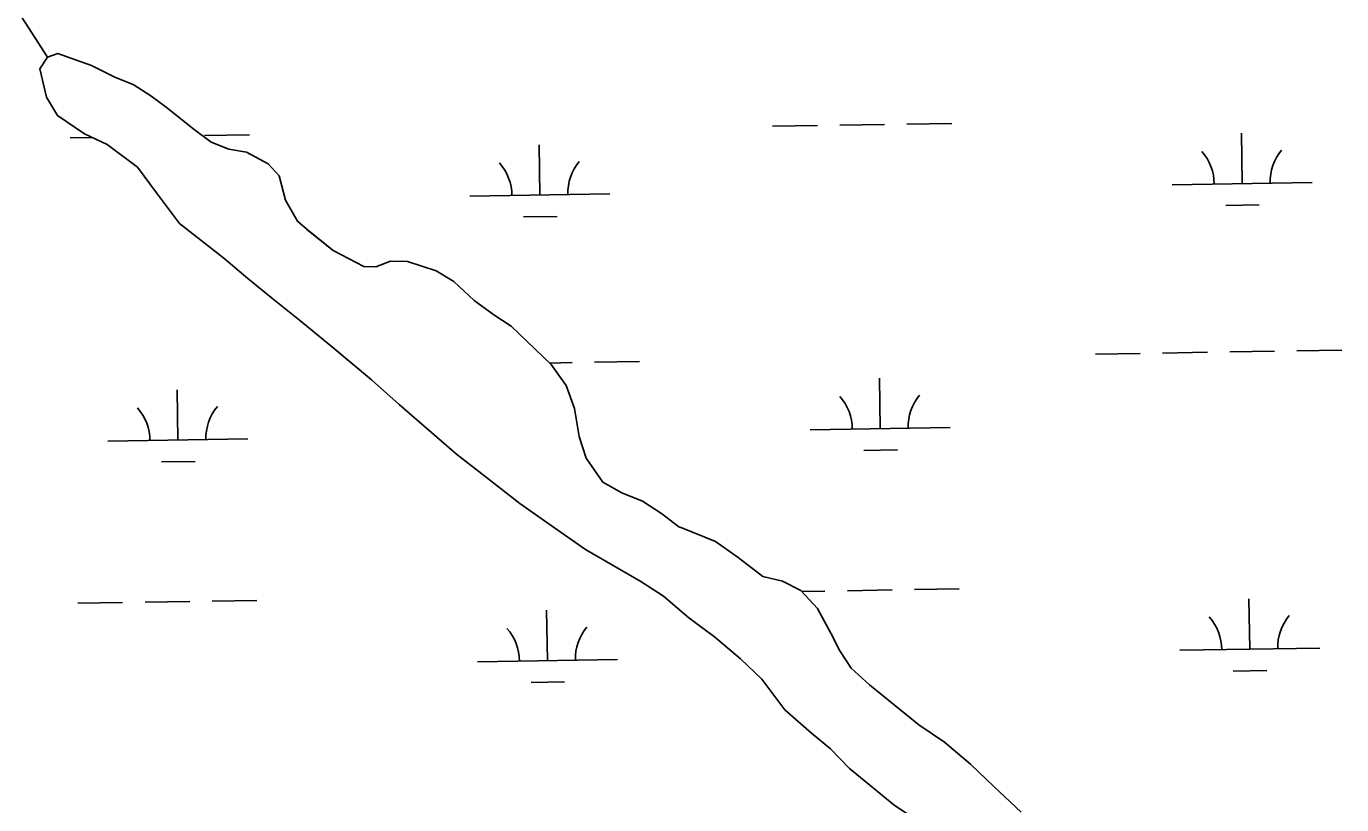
# Model space of a CAD drawing. Extents: x 3855477 to 3893699, y 299188 to 325115.
# Drawn here: x 3879601 to 3880541, y 309432 to 309988 of the extents above; entities that cross this region are included whole.
import ezdxf

# ---------------------------------------------------------------- set-up
doc = ezdxf.new("R2010")
doc.units = 0
doc.layers.add('V-TOPO-SHOR', color=7, linetype='Continuous')
doc.layers.add('V-WETL-SWMP', color=7, linetype='Continuous')

msp = doc.modelspace()

# ---------------------------------------------------------------- linework, layer by layer
at = {"layer": 'V-TOPO-SHOR'}
for points in [[(3877418.81, 309363.99), (3878325.96, 310256.01), (3878794.65, 310739.82), (3879187.74, 310316.49), (3879565.72, 310044.35), (3879615.93, 309966.44)], [(3880235.33, 309422.53), (3880220.74, 309432.29), (3880189.04, 309458.18), (3880175.58, 309472.14), (3880162.07, 309483.46), (3880142.85, 309500.16), (3880126.37, 309522.08), (3880111.34, 309536.59), (3880092.63, 309552.22), (3880074.42, 309565.74), (3880056.24, 309581.36), (3880040.08, 309591.68), (3880000.4, 309614.55), (3879975.93, 309631.87), (3879953.53, 309647.57), (3879928.56, 309667.01), (3879908.28, 309682.67), (3879867.25, 309718.22), (3879847.53, 309735.98), (3879818.43, 309760.24), (3879796.08, 309778.58), (3879775.81, 309794.77), (3879759.17, 309808.25), (3879742.03, 309822.8), (3879710.31, 309847.64), (3879693.82, 309869.56), (3879680.44, 309887.74), (3879658.58, 309903.96), (3879642.37, 309911.63), (3879623.09, 309924.64), (3879615.42, 309937.97), (3879610.51, 309958.1), (3879615.93, 309966.44), (3879623.36, 309968.94), (3879635.94, 309964.49), (3879647.47, 309960.59), (3879664.72, 309951.84), (3879677.29, 309946.87), (3879689.8, 309938.73), (3879701.77, 309930.08), (3879719.97, 309915.51), (3879732.98, 309905.78), (3879745.55, 309900.8), (3879758.17, 309898.46), (3879773.84, 309890.27)], [(3879773.84, 309890.27), (3879781.6, 309881.69), (3879786.03, 309864.21), (3879794.72, 309849.28), (3879801.48, 309843.36), (3879820.19, 309828.25), (3879842.13, 309816.78), (3879850.57, 309816.62), (3879861.19, 309820.65), (3879873.32, 309820.43), (3879893.77, 309813.73), (3879906.29, 309806.12), (3879920.81, 309792.67), (3879934.87, 309782.4), (3879947.38, 309774.26), (3879975.9, 309746.85), (3879986.7, 309731.88), (3879992.73, 309715.42), (3879996.06, 309695.32), (3880001.06, 309679.93), (3880012.88, 309662.84), (3880026.45, 309655.22), (3880041.11, 309649.15), (3880054.67, 309640.46), (3880067.15, 309630.74), (3880069.25, 309630.18), (3880093.33, 309620.25), (3880109.48, 309608.88), (3880127.17, 309595.38), (3880141.35, 309591.95), (3880154.42, 309585.39), (3880166.31, 309572.52), (3880176.01, 309554.41), (3880182.12, 309542.17), (3880190.33, 309529.89), (3880203.31, 309518.05), (3880238.65, 309489.46), (3880256.89, 309477), (3880275.59, 309461.36), (3880292.18, 309445.24), (3880311.89, 309426.95)]]:
    msp.add_lwpolyline(points, dxfattribs=at)
at = {"layer": 'V-WETL-SWMP'}
for p, q in [((3879610.51, 309958.09), (3879615.93, 309966.44)), ((3879615.93, 309966.44), (3879623.36, 309968.94)), ((3879623.36, 309968.94), (3879635.94, 309964.49)), ((3879635.94, 309964.49), (3879647.47, 309960.59)), ((3879615.42, 309937.96), (3879610.51, 309958.09)), ((3879647.47, 309960.59), (3879664.72, 309951.84)), ((3879664.72, 309951.84), (3879677.29, 309946.87)), ((3879677.29, 309946.87), (3879689.8, 309938.73)), ((3879623.09, 309924.64), (3879615.42, 309937.96)), ((3879689.8, 309938.73), (3879701.77, 309930.07)), ((3879701.77, 309930.07), (3879719.97, 309915.5)), ((3879642.37, 309911.63), (3879623.09, 309924.64)), ((3880134.16, 309917.02), (3880166.15, 309917.54)), ((3880182.15, 309917.8), (3880214.14, 309918.33)), ((3880230.14, 309918.59), (3880262.14, 309919.11)), ((3879632.31, 309908.85), (3879647.72, 309909.1)), ((3879658.58, 309903.95), (3879642.37, 309911.63)), ((3879719.97, 309915.5), (3879732.98, 309905.77)), ((3879728.3, 309910.41), (3879760.3, 309910.93)), ((3880469.71, 309876.05), (3880469.12, 309912.05)), ((3879680.44, 309887.74), (3879658.58, 309903.95)), ((3879732.98, 309905.77), (3879745.55, 309900.8)), ((3879745.55, 309900.8), (3879758.17, 309898.46)), ((3879758.17, 309898.46), (3879773.84, 309890.27)), ((3879967.87, 309867.88), (3879967.28, 309903.87)), ((3879773.84, 309890.27), (3879781.6, 309881.69)), ((3879693.82, 309869.56), (3879680.44, 309887.74)), ((3879781.6, 309881.69), (3879786.03, 309864.2)), ((3879710.31, 309847.64), (3879693.82, 309869.56)), ((3880419.72, 309875.24), (3880519.7, 309876.87)), ((3879786.03, 309864.2), (3879794.73, 309849.28)), ((3879917.88, 309867.06), (3880017.86, 309868.69)), ((3880457.96, 309860.43), (3880481.96, 309860.82)), ((3879956.12, 309852.25), (3879980.12, 309852.64)), ((3879742.03, 309822.8), (3879710.31, 309847.64)), ((3879794.73, 309849.28), (3879801.47, 309843.35)), ((3879801.47, 309843.35), (3879820.19, 309828.25)), ((3879759.17, 309808.25), (3879742.03, 309822.8)), ((3879820.19, 309828.25), (3879842.13, 309816.77)), ((3879842.13, 309816.77), (3879850.57, 309816.62)), ((3879850.57, 309816.62), (3879861.19, 309820.65)), ((3879861.19, 309820.65), (3879873.32, 309820.43)), ((3879873.32, 309820.43), (3879893.77, 309813.73)), ((3879893.77, 309813.73), (3879906.29, 309806.12)), ((3879775.81, 309794.77), (3879759.17, 309808.25)), ((3879906.29, 309806.12), (3879920.81, 309792.67)), ((3879796.08, 309778.58), (3879775.81, 309794.77)), ((3879920.81, 309792.67), (3879934.87, 309782.4)), ((3879818.43, 309760.24), (3879796.08, 309778.58)), ((3879934.87, 309782.4), (3879947.38, 309774.26)), ((3879947.38, 309774.26), (3879975.89, 309746.85)), ((3879847.53, 309735.98), (3879818.43, 309760.24)), ((3880508.82, 309756.6), (3880540.81, 309757.12)), ((3879974.79, 309747.9), (3879990.98, 309748.17)), ((3880006.98, 309748.43), (3880038.97, 309748.95)), ((3880364.84, 309754.26), (3880396.83, 309754.78)), ((3880412.83, 309755.04), (3880444.83, 309755.56)), ((3880460.82, 309755.82), (3880492.82, 309756.34)), ((3879975.89, 309746.85), (3879986.7, 309731.88)), ((3879709.25, 309692.83), (3879708.66, 309728.82)), ((3879867.25, 309718.22), (3879847.53, 309735.98)), ((3879986.7, 309731.88), (3879992.73, 309715.42)), ((3880211.09, 309701), (3880210.51, 309737)), ((3879908.28, 309682.67), (3879867.25, 309718.22)), ((3879992.73, 309715.42), (3879996.06, 309695.32)), ((3880161.1, 309700.19), (3880261.09, 309701.82)), ((3879659.26, 309692.01), (3879759.24, 309693.64)), ((3879996.06, 309695.32), (3880001.06, 309679.93)), ((3879928.56, 309667), (3879908.28, 309682.67)), ((3880199.35, 309685.38), (3880223.34, 309685.77)), ((3879697.5, 309677.2), (3879721.5, 309677.6)), ((3880001.06, 309679.93), (3880012.88, 309662.84)), ((3879953.53, 309647.56), (3879928.56, 309667)), ((3880012.88, 309662.84), (3880026.45, 309655.21)), ((3880026.45, 309655.21), (3880041.11, 309649.15)), ((3879975.93, 309631.86), (3879953.53, 309647.56)), ((3880041.11, 309649.15), (3880054.67, 309640.46)), ((3880054.67, 309640.46), (3880067.15, 309630.74)), ((3880000.4, 309614.54), (3879975.93, 309631.86)), ((3880067.15, 309630.74), (3880069.25, 309630.18)), ((3880069.25, 309630.18), (3880093.33, 309620.25)), ((3880093.33, 309620.25), (3880109.48, 309608.88)), ((3880040.07, 309591.67), (3880000.4, 309614.54)), ((3880109.48, 309608.88), (3880127.17, 309595.37)), ((3880056.24, 309581.36), (3880040.07, 309591.67)), ((3880127.17, 309595.37), (3880141.35, 309591.95)), ((3880141.35, 309591.95), (3880154.41, 309585.39)), ((3879733.72, 309577.78), (3879765.72, 309578.3)), ((3880074.42, 309565.74), (3880056.24, 309581.36)), ((3880154.41, 309585.39), (3880166.31, 309572.51)), ((3880155.1, 309584.65), (3880171.57, 309584.91)), ((3880187.57, 309585.17), (3880219.56, 309585.7)), ((3880235.56, 309585.96), (3880267.56, 309586.48)), ((3880475.13, 309543.42), (3880474.54, 309579.42)), ((3879637.73, 309576.22), (3879669.73, 309576.74)), ((3879685.73, 309577), (3879717.72, 309577.52)), ((3879973.29, 309535.25), (3879972.7, 309571.24)), ((3880166.31, 309572.51), (3880176.01, 309554.41)), ((3880092.63, 309552.22), (3880074.42, 309565.74)), ((3880111.34, 309536.59), (3880092.63, 309552.22)), ((3880176.01, 309554.41), (3880182.12, 309542.17)), ((3880182.12, 309542.17), (3880190.33, 309529.89)), ((3880425.14, 309542.61), (3880525.12, 309544.24)), ((3879923.3, 309534.43), (3880023.28, 309536.06)), ((3880126.37, 309522.08), (3880111.34, 309536.59)), ((3880142.85, 309500.15), (3880126.37, 309522.08)), ((3880190.33, 309529.89), (3880203.3, 309518.05)), ((3880463.38, 309527.8), (3880487.38, 309528.19)), ((3879961.54, 309519.62), (3879985.54, 309520.01)), ((3880203.3, 309518.05), (3880238.65, 309489.45)), ((3880162.07, 309483.45), (3880142.85, 309500.15)), ((3880238.65, 309489.45), (3880256.89, 309476.99)), ((3880175.58, 309472.13), (3880162.07, 309483.45)), ((3880256.89, 309476.99), (3880275.59, 309461.36)), ((3880189.04, 309458.18), (3880175.58, 309472.13)), ((3880220.74, 309432.29), (3880189.04, 309458.18)), ((3880275.59, 309461.36), (3880292.18, 309445.24)), ((3880292.18, 309445.24), (3880311.89, 309426.95))]:
    msp.add_line(p, q, dxfattribs=at)
for centre, start, end in [((3880414.47, 309875.63), 0.16154, 41.7052), ((3880524.94, 309877.43), 140.16154, 181.7052), ((3879912.63, 309867.45), 0.16154, 41.7052), ((3880023.1, 309869.25), 140.16154, 181.7052), ((3880155.85, 309700.58), 0.16154, 41.7052), ((3880266.32, 309702.38), 140.16154, 181.7052), ((3879654.01, 309692.4), 0.16154, 41.7052), ((3879764.48, 309694.2), 140.16154, 181.7052), ((3880028.52, 309536.62), 140.16154, 181.7052), ((3880419.89, 309543), 0.16154, 41.7052), ((3880530.36, 309544.8), 140.16154, 181.7052), ((3879918.05, 309534.82), 0.16154, 41.7052)]:
    msp.add_arc(centre, 35.25, start, end, dxfattribs=at)

doc.saveas('drawing.dxf')
